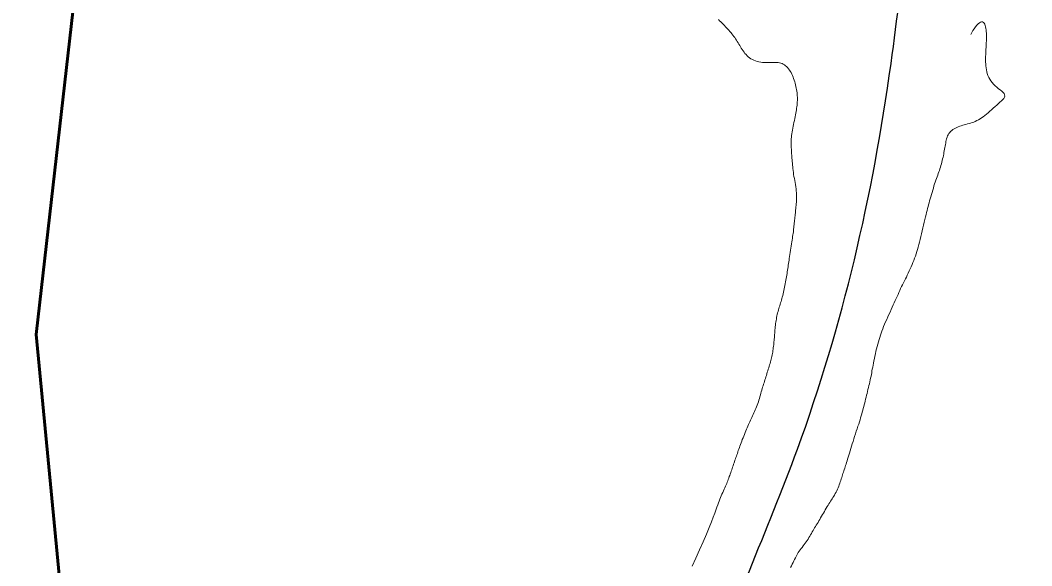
# Model space of a CAD drawing. Extents: x 553962 to 842807, y 8883888 to 9032388.
# Drawn here: x 713019 to 713978, y 8970561 to 8971078 of the extents above; entities that cross this region are included whole.
import ezdxf

# ---------------------------------------------------------------- set-up
doc = ezdxf.new("R2010")
doc.units = 0
doc.header["$LTSCALE"] = 200
doc.linetypes.add('LONG_DASH_SHORT_DASH', pattern=[9.9, 6, -1.2, 1.5, -1.2])
for name, color, linetype, lineweight in [('24', 7, 'Continuous', 25), ('7', 7, 'Continuous', 90), ('8', 7, 'Continuous', 13)]:
    doc.layers.add(name, color=color, linetype=linetype, lineweight=lineweight)

msp = doc.modelspace()

# ---------------------------------------------------------------- linework, layer by layer
at = {"layer": '24'}
msp.add_spline([(712808.4, 8969328.7), (712919.9, 8969322.8), (713050.3, 8969283.7), (713210.1, 8969269.8), (713421.9, 8969461.2), (713507.8, 8969785.2), (713611.3, 8970290), (713710.5, 8970556), (713756, 8970671), (713844.9, 8971036.8), (713896, 8971286.1), (714036.6, 8971490.7), (714335.6, 8971975.9), (714439.2, 8972202.6), (714548.2, 8972369.4), (714774.9, 8972667.5), (714944, 8972914.8), (715048.1, 8973090.5)], degree=3, dxfattribs=at)
at = {"layer": '7', "linetype": 'LONG_DASH_SHORT_DASH', "lineweight": 60}
msp.add_lwpolyline([(713548.2, 8973037.2), (713667.8, 8972559), (713145.8, 8971468), (713072, 8971115.2), (713033.8, 8970779.8), (713131.2, 8969771.7), (713339.8, 8969363.5), (713461.5, 8969132.7), (713602.6, 8969096.1), (713709.9, 8969236.6), (713801.3, 8969589.2), (713858.6, 8970083.5), (713912.6, 8970189.1), (714054.9, 8970293.8), (714248.1, 8970150.8), (714387.4, 8969902.2)], dxfattribs=at)
at = {"layer": '8'}
for points in [[(713714.8, 8971039.8), (713713.3, 8971040.4), (713711.9, 8971041.2), (713710.7, 8971042.1), (713709.5, 8971043), (713708.4, 8971044), (713707.3, 8971045.1), (713706.3, 8971046.2), (713705.4, 8971047.4), (713704.5, 8971048.6), (713703.7, 8971049.8), (713702.8, 8971051.1), (713702.1, 8971052.4), (713701.3, 8971053.7), (713700.5, 8971054.9), (713699.8, 8971056.2), (713699, 8971057.5), (713698.2, 8971058.7), (713697.4, 8971060), (713696.6, 8971061.2), (713695.7, 8971062.4), (713694.9, 8971063.5), (713694, 8971064.7), (713693.1, 8971065.8), (713692.1, 8971067), (713691.1, 8971068.1), (713690.1, 8971069.2), (713689, 8971070.3), (713688, 8971071.5), (713686.9, 8971072.6), (713685.8, 8971073.7), (713684.6, 8971074.9), (713683.5, 8971076), (713682.3, 8971077.2), (713681.2, 8971078.5)], [(713920.5, 8971064.2), (713921.5, 8971066), (713922.6, 8971067.8), (713923.8, 8971069.6), (713925.1, 8971071.3), (713926.3, 8971072.9), (713927.6, 8971074.2), (713928.8, 8971075.3), (713929.8, 8971075.9), (713930.8, 8971076.2), (713931.7, 8971076), (713932.5, 8971075.6), (713933.1, 8971074.8), (713933.7, 8971073.8), (713934.1, 8971072.6), (713934.5, 8971071.3), (713934.8, 8971069.9), (713935, 8971068.5), (713935.2, 8971067), (713935.3, 8971065.5), (713935.3, 8971064.1), (713935.4, 8971062.5), (713935.4, 8971061), (713935.3, 8971059.5), (713935.3, 8971058), (713935.2, 8971056.4), (713935.1, 8971054.8), (713935.1, 8971053.3), (713935, 8971051.7), (713934.9, 8971050.1), (713934.8, 8971048.5), (713934.7, 8971046.8), (713934.7, 8971045.1), (713934.6, 8971043.4), (713934.6, 8971041.6), (713934.6, 8971039.8), (713934.6, 8971038)], [(713754.7, 8971014.9), (713754.4, 8971016.4), (713754, 8971017.9), (713753.5, 8971019.3), (713753, 8971020.8), (713752.5, 8971022.3), (713751.9, 8971023.8), (713751.3, 8971025.2), (713750.7, 8971026.6), (713750, 8971028), (713749.2, 8971029.3), (713748.4, 8971030.5), (713747.6, 8971031.7), (713746.7, 8971032.8), (713745.7, 8971033.7), (713744.7, 8971034.6), (713743.7, 8971035.4), (713742.6, 8971036.1), (713741.5, 8971036.7), (713740.3, 8971037.1), (713739.1, 8971037.4), (713737.9, 8971037.6), (713736.7, 8971037.7), (713735.4, 8971037.7), (713734.1, 8971037.7), (713732.7, 8971037.6), (713731.2, 8971037.6), (713729.7, 8971037.5), (713728.2, 8971037.5), (713726.5, 8971037.5), (713724.8, 8971037.6), (713723.1, 8971037.7), (713721.3, 8971038), (713719.6, 8971038.3), (713717.9, 8971038.7), (713716.3, 8971039.2), (713714.8, 8971039.8)], [(713934.6, 8971038), (713934.7, 8971036.2), (713934.8, 8971034.4), (713935, 8971032.6), (713935.3, 8971030.7), (713935.7, 8971028.9), (713936.2, 8971027.1), (713936.8, 8971025.3), (713937.6, 8971023.5), (713938.5, 8971021.8), (713939.5, 8971020.1), (713940.7, 8971018.5), (713942, 8971017), (713943.6, 8971015.5), (713945.2, 8971014.2), (713946.8, 8971012.8), (713948.5, 8971011.6), (713949.9, 8971010.4), (713951.2, 8971009.2), (713952.1, 8971008.1), (713952.6, 8971006.9), (713952.7, 8971005.8), (713952.4, 8971004.7), (713951.8, 8971003.5), (713950.8, 8971002.4), (713949.6, 8971001.2), (713948.2, 8970999.9), (713946.7, 8970998.7), (713945.2, 8970997.3), (713943.6, 8970995.9), (713941.9, 8970994.4), (713940.3, 8970992.9), (713938.7, 8970991.5), (713937.1, 8970990), (713935.5, 8970988.6), (713933.9, 8970987.3), (713932.3, 8970986.1), (713930.8, 8970985.1), (713929.3, 8970984.1), (713927.8, 8970983.2), (713926.3, 8970982.5), (713924.8, 8970981.8), (713923.3, 8970981.2), (713921.8, 8970980.7), (713920.4, 8970980.2), (713918.9, 8970979.8), (713917.4, 8970979.4), (713915.9, 8970979), (713914.4, 8970978.6), (713912.9, 8970978.1), (713911.5, 8970977.7), (713910, 8970977.2), (713908.6, 8970976.7), (713907.3, 8970976.1), (713906, 8970975.5), (713904.7, 8970974.8), (713903.5, 8970974.1), (713902.4, 8970973.2), (713901.4, 8970972.3), (713900.5, 8970971.4), (713899.7, 8970970.3), (713899, 8970969.2), (713898.5, 8970968), (713898, 8970966.8), (713897.6, 8970965.4)], [(713755.2, 8970910.5), (713755.2, 8970912.3), (713755.1, 8970914.2), (713755, 8970916.1), (713754.8, 8970918), (713754.5, 8970919.9), (713754.2, 8970921.9), (713753.9, 8970923.8), (713753.6, 8970925.8), (713753.2, 8970927.7), (713752.8, 8970929.7), (713752.5, 8970931.5), (713752.2, 8970933.4), (713752, 8970935.2), (713751.7, 8970937), (713751.6, 8970938.7), (713751.4, 8970940.4), (713751.3, 8970942.1), (713751.1, 8970943.7), (713751, 8970945.3), (713750.9, 8970946.8), (713750.8, 8970948.3), (713750.7, 8970949.8), (713750.6, 8970951.2), (713750.5, 8970952.7), (713750.4, 8970954.1), (713750.3, 8970955.5), (713750.2, 8970956.8), (713750.1, 8970958.2), (713750.1, 8970959.6), (713750.1, 8970961), (713750.1, 8970962.4), (713750.1, 8970963.8), (713750.2, 8970965.3), (713750.3, 8970966.8), (713750.5, 8970968.4), (713750.7, 8970970), (713751, 8970971.8), (713751.3, 8970973.5), (713751.6, 8970975.3), (713752, 8970977.2), (713752.4, 8970979), (713752.8, 8970980.8), (713753.2, 8970982.7), (713753.6, 8970984.4), (713753.9, 8970986.2), (713754.3, 8970987.9), (713754.6, 8970989.5), (713754.9, 8970991.1), (713755.1, 8970992.7), (713755.3, 8970994.2), (713755.5, 8970995.7), (713755.7, 8970997.2), (713755.8, 8970998.7), (713755.9, 8971000.2), (713756, 8971001.7), (713756, 8971003.1), (713756, 8971004.6), (713755.9, 8971006.1), (713755.8, 8971007.5), (713755.7, 8971009), (713755.5, 8971010.5), (713755.3, 8971011.9), (713755, 8971013.4), (713754.7, 8971014.9)], [(713897.6, 8970965.4), (713897.2, 8970964.1), (713897, 8970962.7), (713896.7, 8970961.2), (713896.4, 8970959.8), (713896.2, 8970958.3), (713895.9, 8970956.9), (713895.7, 8970955.4), (713895.4, 8970953.9), (713895.1, 8970952.4), (713894.8, 8970950.9), (713894.5, 8970949.3), (713894.2, 8970947.8), (713893.8, 8970946.2), (713893.5, 8970944.7), (713893.1, 8970943.1), (713892.6, 8970941.6), (713892.2, 8970940), (713891.7, 8970938.4), (713891.3, 8970936.9), (713890.8, 8970935.4), (713890.2, 8970933.9), (713889.7, 8970932.3), (713889.2, 8970930.8), (713888.6, 8970929.3), (713888, 8970927.7), (713887.4, 8970926), (713886.8, 8970924.3), (713886.2, 8970922.5), (713885.6, 8970920.6), (713885, 8970918.6), (713884.4, 8970916.5), (713883.8, 8970914.5), (713883.2, 8970912.4), (713882.6, 8970910.3), (713882, 8970908.3), (713881.5, 8970906.4)], [(713748.6, 8970853.7), (713748.9, 8970855.6), (713749.2, 8970857.6), (713749.5, 8970859.6), (713749.8, 8970861.6), (713750.1, 8970863.6), (713750.4, 8970865.6), (713750.7, 8970867.5), (713751, 8970869.3), (713751.3, 8970871), (713751.5, 8970872.7), (713751.7, 8970874.2), (713752, 8970875.7), (713752.2, 8970877.1), (713752.3, 8970878.5), (713752.5, 8970879.8), (713752.7, 8970881.2), (713752.8, 8970882.6), (713753, 8970884), (713753.1, 8970885.3), (713753.2, 8970886.8), (713753.3, 8970888.2), (713753.5, 8970889.6), (713753.6, 8970890.9), (713753.8, 8970892.3), (713753.9, 8970893.7), (713754.1, 8970895.1), (713754.3, 8970896.4), (713754.4, 8970897.8), (713754.6, 8970899.3), (713754.7, 8970900.7), (713754.9, 8970902.2), (713755, 8970903.8), (713755.1, 8970905.4), (713755.2, 8970907), (713755.2, 8970908.8), (713755.2, 8970910.5)], [(713881.5, 8970906.4), (713881, 8970904.6), (713880.5, 8970902.8), (713880, 8970901), (713879.5, 8970899.2), (713879.1, 8970897.4), (713878.6, 8970895.5), (713878.1, 8970893.4), (713877.6, 8970891.2), (713877, 8970888.8), (713876.4, 8970886.3), (713875.8, 8970883.6), (713875.1, 8970880.8), (713874.5, 8970878.1), (713873.8, 8970875.3), (713873.2, 8970872.6), (713872.5, 8970869.9), (713871.9, 8970867.4), (713871.2, 8970865), (713870.6, 8970862.7), (713870, 8970860.5), (713869.3, 8970858.4), (713868.7, 8970856.3), (713868, 8970854.2), (713867.2, 8970852.2), (713866.5, 8970850.1), (713865.6, 8970848.1), (713864.8, 8970846.1), (713863.9, 8970844.1), (713863, 8970842.1), (713862.1, 8970840.1), (713861.2, 8970838.1), (713860.3, 8970836.2), (713859.4, 8970834.3), (713858.5, 8970832.5), (713857.6, 8970830.7), (713856.7, 8970828.8), (713855.8, 8970827), (713854.9, 8970825.2), (713854, 8970823.4), (713853.2, 8970821.6), (713852.3, 8970819.7), (713851.5, 8970817.8), (713850.6, 8970815.9), (713849.8, 8970814), (713848.9, 8970811.9), (713847.9, 8970809.9), (713847, 8970807.8), (713846, 8970805.6), (713845, 8970803.4), (713843.9, 8970801.1), (713842.9, 8970798.8), (713841.8, 8970796.5), (713840.8, 8970794.1), (713839.7, 8970791.8), (713838.8, 8970789.6), (713837.8, 8970787.3), (713837, 8970785.2), (713836.2, 8970783.1), (713835.5, 8970781.1), (713834.8, 8970779.1), (713834.1, 8970777), (713833.5, 8970775), (713832.9, 8970772.9), (713832.3, 8970770.7)], [(713731.9, 8970759.1), (713732.2, 8970760.5), (713732.4, 8970761.8), (713732.7, 8970763.2), (713732.9, 8970764.6), (713733.1, 8970765.9), (713733.2, 8970767.3), (713733.4, 8970768.7), (713733.6, 8970770.1), (713733.7, 8970771.4), (713733.8, 8970772.8), (713734, 8970774.2), (713734.1, 8970775.5), (713734.2, 8970776.9), (713734.3, 8970778.3), (713734.4, 8970779.7), (713734.5, 8970781.1), (713734.7, 8970782.6), (713734.8, 8970784.1), (713734.9, 8970785.6), (713735, 8970787), (713735.2, 8970788.6), (713735.4, 8970790.1), (713735.6, 8970791.6), (713735.8, 8970793), (713736.1, 8970794.5), (713736.3, 8970796), (713736.6, 8970797.4), (713737, 8970798.9), (713737.3, 8970800.3), (713737.7, 8970801.7), (713738.1, 8970803.1), (713738.5, 8970804.5), (713738.9, 8970805.8), (713739.3, 8970807.1), (713739.7, 8970808.5), (713740.1, 8970809.8), (713740.5, 8970811.2), (713740.9, 8970812.5), (713741.3, 8970813.9), (713741.7, 8970815.3), (713742.1, 8970816.8), (713742.5, 8970818.3), (713742.8, 8970819.9), (713743.2, 8970821.5), (713743.5, 8970823.1), (713743.9, 8970824.7), (713744.2, 8970826.3), (713744.5, 8970827.9), (713744.8, 8970829.6), (713745.1, 8970831.2), (713745.4, 8970832.9), (713745.7, 8970834.5), (713746, 8970836.1), (713746.2, 8970837.7), (713746.5, 8970839.3), (713746.7, 8970840.9), (713746.9, 8970842.4), (713747.2, 8970843.9), (713747.4, 8970845.5), (713747.6, 8970847), (713747.8, 8970848.6), (713748.1, 8970850.2), (713748.3, 8970851.9), (713748.6, 8970853.7)], [(713832.3, 8970770.7), (713831.8, 8970768.5), (713831.2, 8970766.2), (713830.6, 8970763.9), (713830.1, 8970761.6), (713829.6, 8970759.3), (713829.1, 8970757), (713828.6, 8970754.8), (713828.2, 8970752.7), (713827.8, 8970750.8), (713827.5, 8970748.9), (713827.1, 8970747.1), (713826.8, 8970745.3), (713826.5, 8970743.6), (713826.2, 8970741.9), (713825.9, 8970740.2), (713825.5, 8970738.5), (713825.1, 8970736.8), (713824.7, 8970735), (713824.3, 8970733.2), (713823.9, 8970731.4), (713823.4, 8970729.5), (713823, 8970727.7), (713822.5, 8970725.8), (713822.1, 8970724), (713821.6, 8970722.2), (713821.2, 8970720.4), (713820.8, 8970718.6), (713820.3, 8970716.8), (713819.9, 8970715), (713819.4, 8970713.3), (713819, 8970711.5), (713818.5, 8970709.8), (713818.1, 8970708.1), (713817.6, 8970706.3), (713817.1, 8970704.6), (713816.6, 8970702.8)], [(713715.4, 8970706.9), (713716, 8970708.3), (713716.7, 8970709.8), (713717.3, 8970711.3), (713717.8, 8970712.8), (713718.4, 8970714.4), (713719, 8970716), (713719.5, 8970717.7), (713720, 8970719.3), (713720.4, 8970720.9), (713720.9, 8970722.5), (713721.3, 8970724.1), (713721.8, 8970725.6), (713722.2, 8970727.1), (713722.7, 8970728.5), (713723.1, 8970729.9), (713723.6, 8970731.3), (713724, 8970732.7), (713724.4, 8970734.1), (713724.8, 8970735.4), (713725.3, 8970736.8), (713725.7, 8970738.2), (713726.2, 8970739.7), (713726.6, 8970741.1), (713727, 8970742.6), (713727.5, 8970744), (713727.9, 8970745.5), (713728.4, 8970746.9), (713728.8, 8970748.3), (713729.2, 8970749.7), (713729.7, 8970751.1), (713730.1, 8970752.5), (713730.5, 8970753.8), (713730.9, 8970755.1), (713731.2, 8970756.4), (713731.6, 8970757.8), (713731.9, 8970759.1)], [(713678.8, 8970613.5), (713679.7, 8970616.1), (713680.5, 8970618.3), (713681.1, 8970620.2), (713681.7, 8970621.9), (713682.4, 8970623.7), (713683, 8970625.3), (713683.7, 8970627), (713684.5, 8970628.6), (713685.2, 8970630.2), (713685.9, 8970631.7), (713686.6, 8970633.2), (713687.2, 8970634.6), (713687.8, 8970636), (713688.4, 8970637.4), (713689, 8970638.7), (713689.5, 8970640), (713690, 8970641.2), (713690.4, 8970642.5), (713690.9, 8970643.8), (713691.4, 8970645.1), (713691.8, 8970646.3), (713692.3, 8970647.6), (713692.8, 8970648.9), (713693.2, 8970650.2), (713693.7, 8970651.6), (713694.2, 8970652.9), (713694.6, 8970654.2), (713695.1, 8970655.5), (713695.5, 8970656.8), (713696, 8970658.1), (713696.4, 8970659.3), (713696.8, 8970660.6), (713697.3, 8970661.9), (713697.7, 8970663.2), (713698.2, 8970664.5), (713698.6, 8970665.8), (713699.1, 8970667.1), (713699.5, 8970668.5), (713700, 8970669.8), (713700.5, 8970671.2), (713701, 8970672.7), (713701.5, 8970674.1), (713702.1, 8970675.6), (713702.6, 8970677.1), (713703.2, 8970678.7), (713703.8, 8970680.3), (713704.5, 8970682), (713705.2, 8970683.6), (713705.8, 8970685.2), (713706.5, 8970686.8), (713707.1, 8970688.4), (713707.8, 8970690), (713708.4, 8970691.5), (713709.1, 8970693), (713709.7, 8970694.4), (713710.3, 8970695.8), (713710.9, 8970697.2), (713711.6, 8970698.6), (713712.2, 8970699.9), (713712.8, 8970701.3), (713713.5, 8970702.7), (713714.1, 8970704.1), (713714.8, 8970705.5), (713715.4, 8970706.9)], [(713816.6, 8970702.8), (713816, 8970700.9), (713815.5, 8970699), (713814.8, 8970697), (713814.2, 8970695), (713813.5, 8970692.8), (713812.7, 8970690.5), (713811.9, 8970688.1), (713811.1, 8970685.8), (713810.3, 8970683.3), (713809.6, 8970680.9), (713808.8, 8970678.5), (713808, 8970676.2), (713807.3, 8970673.9), (713806.6, 8970671.7), (713806, 8970669.5), (713805.4, 8970667.5), (713804.8, 8970665.5), (713804.2, 8970663.6), (713803.7, 8970661.8), (713803.2, 8970660.1), (713802.7, 8970658.5), (713802.2, 8970657), (713801.8, 8970655.6), (713801.3, 8970654.3), (713800.9, 8970653), (713800.5, 8970651.7), (713800.1, 8970650.5), (713799.7, 8970649.2), (713799.3, 8970648), (713798.9, 8970646.8), (713798.5, 8970645.5), (713798.1, 8970644.2), (713797.6, 8970642.9), (713797.2, 8970641.6), (713796.7, 8970640.2), (713796.2, 8970638.9), (713795.7, 8970637.5), (713795.2, 8970636), (713794.6, 8970634.6), (713794, 8970633.2), (713793.3, 8970631.7), (713792.7, 8970630.3), (713792, 8970629), (713791.3, 8970627.7), (713790.6, 8970626.5), (713789.8, 8970625.3), (713789.1, 8970624.2), (713788.3, 8970623), (713787.5, 8970621.8), (713786.7, 8970620.7), (713785.9, 8970619.4), (713785.1, 8970618.1), (713784.2, 8970616.7), (713783.4, 8970615.3), (713782.5, 8970613.8), (713781.6, 8970612.2), (713780.8, 8970610.6), (713779.9, 8970609.1), (713779, 8970607.5), (713778.1, 8970606), (713777.3, 8970604.6), (713776.4, 8970603.2), (713775.6, 8970601.8), (713774.8, 8970600.5)], [(713656.3, 8970560.2), (713659.8, 8970568), (713663.3, 8970575.8), (713666.6, 8970583.4), (713669.7, 8970590.5), (713672.3, 8970596.8), (713674.5, 8970602.2), (713676.3, 8970606.7), (713677.7, 8970610.4), (713678.8, 8970613.5)], [(713774.8, 8970600.5), (713774, 8970599.2), (713773.2, 8970597.9), (713772.4, 8970596.6), (713771.6, 8970595.3), (713770.9, 8970594), (713770.1, 8970592.7), (713769.4, 8970591.3), (713768.6, 8970590), (713767.8, 8970588.6), (713767, 8970587.3), (713766.2, 8970586), (713765.3, 8970584.6), (713764.4, 8970583.3), (713763.4, 8970582), (713762.4, 8970580.7), (713761.4, 8970579.4), (713760.5, 8970578.1), (713759.5, 8970576.9), (713758.6, 8970575.6), (713757.7, 8970574.4), (713756.9, 8970573.1), (713756.2, 8970571.9), (713755.5, 8970570.6), (713754.8, 8970569.4), (713754.1, 8970568.1), (713753.4, 8970566.7), (713752.7, 8970565.3), (713752, 8970563.8), (713751.1, 8970562.3), (713750.3, 8970560.7), (713749.4, 8970559)]]:
    msp.add_lwpolyline(points, dxfattribs=at)

doc.saveas('drawing.dxf')
